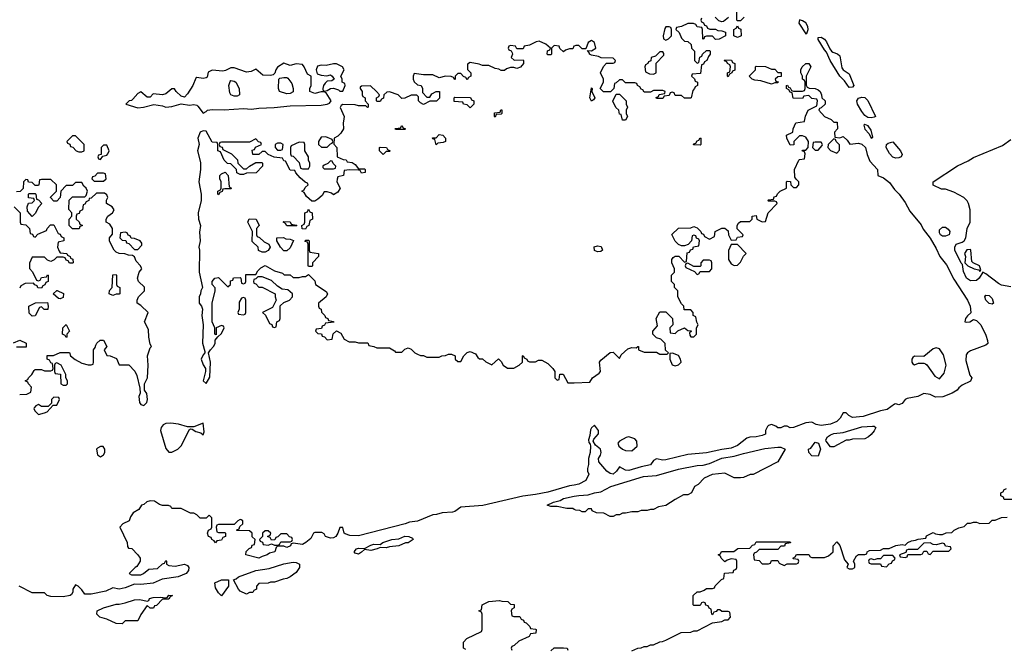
# Model space of a CAD drawing. Header units: inches. Extents: x 2701323 to 2964515, y 494916 to 722124.
# Tile 457 of 656: x 2836430 to 2842768, y 626610 to 630653. Entities that reach past the tile are written whole.
import ezdxf

# ---------------------------------------------------------------- set-up
doc = ezdxf.new("R2010")
doc.units = ezdxf.units.IN
doc.header["$MEASUREMENT"] = 0
for name, color, linetype in [('C8632', 7, 'Continuous'), ('C8633', 7, 'Continuous'), ('C8642', 7, 'Continuous'), ('C8643', 7, 'Continuous')]:
    doc.layers.add(name, color=color, linetype=linetype)

msp = doc.modelspace()

# ---------------------------------------------------------------- linework, layer by layer
at = {"layer": 'C8632', "color": 2, "elevation": 2}
for points in [[(2838513.5, 630000), (2838512, 629990), (2838514, 629950), (2838496.9, 629923.1), (2838476.9, 629903.1), (2838454, 629890), (2838452.7, 629852.7), (2838472, 629830), (2838474, 629770), (2838512.7, 629752.7), (2838531.6, 629751.6), (2838538, 629738), (2838570, 629734), (2838590, 629722), (2838610, 629694), (2838650, 629694), (2838654, 629690), (2838654, 629670), (2838630, 629666), (2838622, 629682), (2838610, 629686), (2838552.7, 629687.3), (2838518, 629682), (2838514, 629650), (2838478, 629642), (2838472.7, 629627.3), (2838472, 629610), (2838492, 629570), (2838476.9, 629543.1), (2838450, 629526), (2838436.4, 629536.4), (2838410, 629546), (2838390, 629546), (2838376.9, 629523.1), (2838350, 629498), (2838330, 629486), (2838310, 629486), (2838276.4, 629516.4), (2838262, 629542), (2838246, 629550), (2838262, 629558), (2838267.3, 629572.7), (2838286, 629590), (2838282, 629602), (2838267.3, 629607.3), (2838236.4, 629636.4), (2838207.3, 629667.3), (2838202, 629682), (2838170, 629686), (2838142, 629742), (2838130, 629746), (2838122, 629762), (2838068.4, 629768.4), (2838030, 629786), (2838010, 629806), (2837990, 629806), (2837970, 629786), (2837930, 629786), (2837927.3, 629812.7), (2837942, 629818), (2837947.3, 629832.7), (2837986, 629850), (2837982, 629862), (2837967.3, 629867.3), (2837950, 629886), (2837910, 629866), (2837730, 629866), (2837718, 629862), (2837714, 629850), (2837718, 629838), (2837732.7, 629832.7), (2837738, 629818), (2837794, 629790), (2837831.6, 629751.6), (2837834, 629730), (2837870, 629694), (2837890, 629694), (2837908.4, 629711.6), (2837950, 629734), (2837990, 629734), (2837994, 629730), (2837994, 629710), (2837951.6, 629668.4), (2837890, 629666), (2837870, 629658), (2837850, 629658), (2837827.3, 629667.3), (2837826, 629690), (2837790, 629726), (2837768.4, 629728.4), (2837746, 629750), (2837722, 629802), (2837706, 629810), (2837706, 629850), (2837702, 629862), (2837670, 629866), (2837630, 629935.3), (2837610, 629939), (2837592, 629930), (2837577.3, 629890), (2837586, 629850), (2837574.8, 629810), (2837594, 629734), (2837594, 629690), (2837584, 629610), (2837598.8, 629530), (2837597.3, 629490), (2837578, 629410), (2837581, 629370), (2837594.8, 629330), (2837586.4, 629286.4), (2837590.8, 629230), (2837582.8, 629190), (2837586.8, 629170), (2837586, 629030), (2837606, 628930), (2837596, 628910), (2837594.8, 628890), (2837586, 628870), (2837586, 628830), (2837601, 628810), (2837606, 628790), (2837602.8, 628750), (2837611.3, 628690), (2837607.1, 628572.9), (2837622, 628518), (2837622, 628510), (2837610, 628498), (2837598.8, 628470), (2837610, 628432), (2837626, 628410), (2837626, 628390), (2837612, 628330), (2837630, 628312), (2837653.6, 628353.6), (2837657.2, 628450), (2837646, 628510), (2837658, 628530), (2837678, 628550), (2837688, 628570), (2837688.4, 628591.6), (2837706, 628614), (2837730, 628634), (2837746, 628670), (2837742, 628682), (2837730, 628686), (2837694, 628670), (2837694, 628626), (2837686, 628630), (2837686, 628670), (2837668.7, 628710), (2837668.7, 628810), (2837669, 628830), (2837688.7, 628910), (2837688, 628928), (2837668, 628950), (2837668, 628970), (2837686, 628990), (2837710, 628994), (2837770, 628934), (2837786, 628950), (2837787.3, 628972.7), (2837802, 628978), (2837807.3, 628992.7), (2837850, 628994), (2837854, 628990), (2837858, 628958), (2837870, 628954), (2837882, 628958), (2837886, 628970), (2837886, 629014), (2837950, 629014), (2837963.1, 629036.9), (2837983.1, 629056.9), (2838010, 629072), (2838070, 629038), (2838122, 629022), (2838132.7, 629012.7), (2838171.6, 629011.6), (2838190, 628994), (2838230, 628994), (2838250, 629002), (2838270, 629002), (2838290, 629014), (2838330, 628974), (2838334, 628950), (2838403.6, 628903.6), (2838412, 628890), (2838402, 628870), (2838354, 628830), (2838354, 628810), (2838358, 628798), (2838371.6, 628791.6), (2838372.7, 628772.7), (2838394, 628750), (2838398, 628738), (2838414, 628730), (2838418, 628718), (2838450, 628712), (2838452, 628708), (2838398, 628702), (2838392.7, 628687.3), (2838378, 628682), (2838372.7, 628667.3), (2838338, 628662), (2838334, 628650), (2838350, 628634), (2838372.7, 628632.7), (2838378, 628618), (2838392.7, 628612.7), (2838410, 628594), (2838442, 628598), (2838447.3, 628632.7), (2838470, 628652), (2838496.9, 628636.9), (2838518, 628598), (2838550, 628582), (2838590, 628582), (2838610, 628574), (2838670, 628574), (2838678, 628558), (2838710, 628552), (2838730, 628542), (2838810, 628542), (2838843.6, 628523.6), (2838850, 628514), (2838890, 628514), (2838910, 628534), (2838930, 628542), (2838950, 628534), (2838974, 628510), (2838990, 628502), (2839010, 628494), (2839030, 628494), (2839050, 628482), (2839130, 628482), (2839148.4, 628491.6), (2839170, 628492), (2839190, 628502), (2839210, 628502), (2839234, 628490), (2839234, 628470), (2839250, 628454), (2839270, 628454), (2839288.9, 628491.1), (2839310, 628511.3), (2839330, 628518), (2839363.6, 628503.6), (2839379.6, 628479.6), (2839390, 628472), (2839410, 628472), (2839430, 628452), (2839470, 628434), (2839511.6, 628471.6), (2839530, 628454), (2839542, 628430), (2839570, 628412), (2839610, 628412), (2839646, 628430), (2839666, 628450), (2839666, 628490), (2839670, 628494), (2839678, 628478), (2839694, 628470), (2839698, 628458), (2839712.7, 628452.7), (2839750, 628452), (2839770, 628462), (2839790, 628462), (2839830, 628442), (2839862, 628410), (2839874, 628390), (2839874, 628350), (2839890, 628334), (2839902, 628338), (2839907.3, 628372.7), (2839927.3, 628372.7), (2839958, 628318), (2839976.9, 628316.9), (2840000, 628317.6)], [(2836430, 628242), (2836476.4, 628243.6), (2836502, 628258), (2836506, 628290), (2836486, 628310), (2836482, 628322), (2836466, 628330), (2836482, 628338), (2836486, 628350), (2836508.4, 628371.6), (2836523.1, 628396.9), (2836530, 628402), (2836570, 628402), (2836590, 628394), (2836630, 628394), (2836642, 628398), (2836646, 628410), (2836642, 628442), (2836630, 628446), (2836622, 628462), (2836606, 628470), (2836607.3, 628492.7), (2836647.3, 628492.7), (2836690, 628511.3), (2836750, 628512), (2836758, 628490), (2836787.1, 628467.1), (2836830, 628444.7), (2836870, 628434), (2836890, 628434), (2836902, 628438), (2836906, 628450), (2836906, 628530), (2836916.4, 628543.6), (2836920.4, 628559.6), (2836927.3, 628572.7), (2836948.4, 628591.6), (2836970, 628592), (2836992, 628550), (2836974, 628530), (2836990, 628494), (2837011.6, 628491.6), (2837052.7, 628472.7), (2837070, 628434), (2837132.7, 628432.7), (2837171.6, 628391.6), (2837183.5, 628363.5), (2837203.6, 628283.6), (2837204.7, 628250), (2837196, 628230), (2837201, 628190), (2837210, 628178), (2837230, 628171.3), (2837248.7, 628190), (2837252.3, 628210), (2837249.1, 628249.1), (2837234, 628270), (2837234, 628310), (2837253.2, 628350), (2837257.2, 628430), (2837252.7, 628490), (2837270, 628542), (2837278, 628550), (2837270, 628566), (2837261.2, 628610), (2837260.2, 628660.2), (2837234, 628710), (2837258, 628770), (2837210, 628814), (2837186, 628830), (2837186, 628850), (2837195.3, 628870), (2837234, 628910), (2837232.7, 628932.7), (2837194, 628970), (2837188, 628990), (2837199, 629030), (2837215.3, 629050), (2837214.6, 629054.6), (2837208, 629070), (2837180.2, 629100.2), (2837168.4, 629128.4), (2837156.4, 629136.4), (2837130, 629138), (2837107.3, 629147.3), (2837070, 629148), (2837050, 629158), (2837038, 629170), (2837008.4, 629228.4), (2837008, 629250), (2837027.3, 629272.7), (2837028, 629310), (2837010, 629338), (2836986, 629350), (2836986, 629370), (2836998, 629390), (2837028, 629410), (2837038, 629430), (2837026, 629450), (2836988, 629470), (2836988.4, 629491.6), (2836998, 629510), (2836990, 629526), (2836976.4, 629536.4), (2836923.6, 629536.4), (2836890, 629506), (2836878, 629502), (2836874, 629490), (2836858, 629482), (2836850, 629466), (2836838, 629462), (2836834, 629430), (2836818, 629422), (2836812.7, 629407.3), (2836798, 629402), (2836794, 629390), (2836794, 629370), (2836812.7, 629352.7), (2836818, 629338), (2836834, 629330), (2836818, 629322), (2836812.7, 629307.3), (2836770, 629308), (2836749.1, 629329.1), (2836748, 629370), (2836766, 629390), (2836766, 629410), (2836747.3, 629432.7), (2836748.4, 629491.6), (2836770, 629514), (2836850, 629514), (2836858, 629522), (2836866, 629550), (2836858, 629570), (2836843.1, 629583.1), (2836830, 629606), (2836790, 629606), (2836770, 629586), (2836730, 629586), (2836694, 629550), (2836691.6, 629508.4), (2836670, 629486), (2836650, 629486), (2836628.4, 629508.4), (2836628.4, 629511.6), (2836666, 629550), (2836666, 629590), (2836630, 629626), (2836570, 629626), (2836558, 629622), (2836554, 629590), (2836550, 629586), (2836530, 629586), (2836510, 629606), (2836487.3, 629607.3), (2836482, 629622), (2836470, 629626), (2836454, 629610), (2836452.7, 629567.3), (2836432.7, 629547.3), (2836410, 629546)], [(2836394, 629450), (2836434, 629410), (2836434, 629350), (2836438, 629338), (2836470, 629334), (2836494, 629310), (2836498, 629278), (2836512.7, 629272.7), (2836518, 629258), (2836530, 629254), (2836547.3, 629272.7), (2836602, 629298), (2836606, 629310), (2836627.3, 629332.7), (2836650, 629334), (2836678, 629278), (2836690, 629274), (2836698, 629258), (2836714, 629250), (2836714, 629230), (2836678, 629222), (2836674, 629190), (2836683.6, 629163.6), (2836690, 629154), (2836734, 629150), (2836738, 629138), (2836754, 629130), (2836758, 629118), (2836772.7, 629112.7), (2836774, 629090), (2836770, 629086), (2836750, 629086), (2836742, 629102), (2836730, 629106), (2836722, 629122), (2836710, 629126), (2836670, 629126), (2836652.7, 629107.3), (2836630, 629098), (2836610, 629106), (2836590, 629126), (2836510, 629126), (2836492.7, 629087.3), (2836492.7, 629052.7), (2836511.6, 629031.6), (2836538, 628978), (2836550, 628974), (2836562, 628978), (2836570, 628994), (2836602, 628998), (2836610, 629012), (2836614, 629010), (2836614, 628970), (2836598, 628962), (2836592.7, 628947.3), (2836578, 628942), (2836570, 628926), (2836547.3, 628927.3), (2836542, 628942), (2836527.3, 628947.3), (2836518, 628958), (2836464.7, 628955.3), (2836438, 628942), (2836430, 628926)], [(2836390, 628574), (2836431.1, 628591.1), (2836472.7, 628572.7), (2836472.7, 628547.3), (2836410, 628546)], [(2840000, 627659.6), (2839970, 627654), (2839830, 627614), (2839750, 627598.4), (2839669.4, 627589.4), (2839412.3, 627527.7), (2839270, 627518), (2839231.3, 627490), (2839215.6, 627484.4), (2839150, 627481.2), (2839114, 627470), (2839090, 627469.2), (2838990, 627427), (2838938.5, 627421.5), (2838910.4, 627409.6), (2838610, 627333.6), (2838556, 627336), (2838525.6, 627345.6), (2838518, 627350), (2838510, 627386), (2838490, 627386), (2838478, 627350), (2838464.7, 627330), (2838450, 627321.2), (2838430, 627317.2), (2838398, 627330), (2838390, 627346), (2838374.6, 627354.6), (2838330, 627355.3), (2838322, 627350), (2838303.6, 627316.4), (2838272, 627290), (2838250, 627278), (2838190, 627286), (2838178, 627282), (2838174, 627270), (2838150, 627258), (2838130, 627266), (2838090, 627266), (2838082, 627258), (2838072, 627230), (2838038, 627222), (2838022, 627210), (2837990, 627201.2), (2837970, 627189.5), (2837886, 627210), (2837887.3, 627232.7), (2837907.3, 627252.7), (2837922, 627258), (2837926, 627274), (2837942, 627278), (2837946, 627310), (2837927.3, 627327.3), (2837926, 627350), (2837910, 627366), (2837827.3, 627367.3), (2837827.3, 627372.7), (2837842, 627378), (2837847.3, 627392.7), (2837866, 627410), (2837866, 627430), (2837856.4, 627436.4), (2837850, 627438), (2837834, 627430), (2837810, 627406), (2837710, 627406), (2837698, 627402), (2837694, 627390), (2837698, 627358), (2837710, 627354), (2837750, 627354), (2837754, 627350), (2837754, 627330), (2837738, 627322), (2837730, 627306), (2837698, 627302), (2837690, 627288), (2837682, 627302), (2837666, 627310), (2837662, 627322), (2837646, 627330), (2837638, 627350), (2837646, 627370), (2837662, 627378), (2837666, 627390), (2837666, 627450), (2837650, 627466), (2837630, 627446), (2837592.7, 627447.3), (2837570, 627468), (2837550, 627478), (2837530, 627478), (2837470, 627508), (2837410, 627508), (2837402, 627522), (2837387.3, 627527.3), (2837350, 627528), (2837330, 627535.3), (2837297.2, 627557.2), (2837270, 627558.4), (2837248.3, 627551.7), (2837230, 627534), (2837214, 627530), (2837196.9, 627503.1), (2837159.6, 627480.4), (2837143.6, 627456.4), (2837134, 627430), (2837094, 627410), (2837074, 627390), (2837122, 627290), (2837123.6, 627263.6), (2837130, 627254), (2837152.7, 627252.7), (2837191.1, 627211.1), (2837204.7, 627190), (2837204.7, 627170), (2837184.7, 627135.3), (2837174, 627130), (2837134, 627090), (2837150, 627082), (2837210, 627082), (2837226, 627090), (2837260.4, 627119.6), (2837316.4, 627123.6), (2837350, 627154), (2837362, 627158), (2837370, 627174), (2837374, 627170), (2837374, 627150), (2837390, 627142), (2837430, 627138), (2837490, 627151.3), (2837510, 627142), (2837518, 627130), (2837516, 627110), (2837502, 627090), (2837450, 627069.3), (2837346.4, 627053.6), (2837290, 627029.4), (2837210, 627021.2), (2837170, 627022), (2837110, 626999), (2837070, 626989.2), (2837030, 626998), (2836983.5, 626976.5), (2836890, 626958), (2836850, 626958), (2836830, 626986), (2836806, 627010), (2836790, 627018), (2836772, 626990), (2836772, 626970), (2836763.6, 626956.4), (2836754, 626950), (2836710, 626941.2), (2836630, 626944), (2836606, 626950), (2836590, 626966), (2836510, 626966), (2836426, 627010)], [(2840000, 627503), (2839990, 627508), (2839951.6, 627508.4), (2839890, 627522), (2839850, 627522), (2839826, 627530), (2839866, 627550), (2839910, 627561), (2839930, 627573.4), (2840000, 627587.4)], [(2839302, 626602), (2839286, 626610), (2839286, 626650), (2839307.3, 626672.7), (2839402, 626718), (2839406, 626730), (2839406, 626830), (2839402, 626842), (2839386, 626850), (2839402, 626858), (2839406, 626890), (2839448.9, 626911.1), (2839518, 626918), (2839532.7, 626912.7), (2839571.6, 626911.6), (2839590, 626894), (2839612.7, 626892.7), (2839614, 626870), (2839598, 626862), (2839594, 626850), (2839598, 626818), (2839610, 626814), (2839650, 626814), (2839658, 626798), (2839674, 626790), (2839678, 626778), (2839690, 626774), (2839714, 626750), (2839718, 626738), (2839750, 626734), (2839754, 626730), (2839752.7, 626707.3), (2839718, 626702), (2839710, 626686), (2839643.6, 626656.4), (2839612.7, 626627.3), (2839598, 626622), (2839594, 626610), (2839598, 626598)], [(2839850, 626594), (2839870, 626612), (2839930, 626614), (2839954, 626610), (2839958, 626598)]]:
    msp.add_lwpolyline(points, dxfattribs=at)
for points in [[(2838850, 629946), (2838846, 629950), (2838850, 629954), (2838882, 629958), (2838890, 629972), (2838898, 629958), (2838914, 629950), (2838910, 629946)], [(2836790, 629906), (2836770, 629906), (2836734, 629870), (2836738, 629858), (2836752.7, 629852.7), (2836758, 629838), (2836772.7, 629832.7), (2836794, 629810), (2836810, 629802), (2836830, 629802), (2836846, 629810), (2836846, 629850)], [(2838400.4, 629900.4), (2838370, 629898), (2838354, 629870), (2838354, 629850), (2838372.7, 629832.7), (2838410, 629834), (2838430, 629854), (2838442, 629858), (2838446, 629870), (2838442, 629882)], [(2839110, 629848), (2839102, 629882), (2839090, 629886), (2839087.3, 629892.7), (2839110, 629894), (2839130, 629914), (2839154, 629910), (2839172, 629890), (2839172, 629870), (2839156.9, 629863.1), (2839122, 629858)], [(2836990, 629846), (2836970, 629846), (2836954, 629830), (2836954, 629786), (2836938, 629782), (2836934, 629770), (2836938, 629758), (2836950, 629754), (2836966, 629774), (2836990, 629782), (2836998, 629790), (2837006, 629810)], [(2838110, 629858), (2838090, 629858), (2838074, 629850), (2838074, 629830), (2838090, 629814), (2838110, 629814), (2838122, 629818), (2838126, 629850)], [(2838230, 629866), (2838178, 629842), (2838174, 629830), (2838174, 629790), (2838178, 629778), (2838190, 629774), (2838230, 629734), (2838238, 629698), (2838250, 629694), (2838290, 629694), (2838298, 629710), (2838298, 629730), (2838288.4, 629748.4), (2838288, 629770), (2838266, 629810), (2838266, 629850), (2838262, 629862)], [(2838770, 629786), (2838746, 629810), (2838746, 629830), (2838750, 629834), (2838791.6, 629831.6), (2838798, 629818), (2838814, 629810), (2838810, 629806), (2838790, 629806)], [(2838430, 629746), (2838412.7, 629727.3), (2838390, 629718), (2838382, 629710), (2838382, 629702), (2838390, 629694), (2838450, 629694), (2838462, 629698), (2838466, 629710), (2838447.3, 629727.3), (2838442, 629742)], [(2836970, 629666), (2836930, 629666), (2836912.7, 629647.3), (2836898, 629642), (2836894, 629630), (2836910, 629614), (2836970, 629614), (2836986, 629630), (2836982, 629662)], [(2837710, 629526), (2837706, 629530), (2837706, 629550), (2837722, 629558), (2837726, 629570), (2837726, 629610), (2837718, 629630), (2837718, 629650), (2837730, 629662), (2837751.6, 629671.6), (2837771.6, 629651.6), (2837778, 629578), (2837794, 629570), (2837790, 629566), (2837750, 629566), (2837738, 629562), (2837732.7, 629547.3), (2837718, 629542)], [(2836510, 629388), (2836480.4, 629420.4), (2836478, 629450), (2836487.3, 629472.7), (2836510, 629474), (2836526, 629490), (2836522, 629502), (2836487.3, 629507.3), (2836486, 629530), (2836490, 629534), (2836530, 629534), (2836534, 629530), (2836538, 629498), (2836550, 629494), (2836572, 629470), (2836550, 629446), (2836530, 629406)], [(2838270, 629306), (2838247.3, 629307.3), (2838246, 629330), (2838262, 629338), (2838266, 629350), (2838266, 629410), (2838282, 629418), (2838290, 629434), (2838298, 629418), (2838311.6, 629411.6), (2838314, 629370), (2838298, 629362), (2838291.6, 629328.4), (2838278, 629322)], [(2837990, 629158), (2837967.3, 629167.3), (2837966, 629190), (2837927.3, 629227.3), (2837928, 629290), (2837898, 629350), (2837907.3, 629372.7), (2837952, 629370), (2837972, 629330), (2837954, 629310), (2837954, 629270), (2837958, 629258), (2837972.7, 629252.7), (2838003.6, 629223.6), (2838034, 629210), (2838042, 629190), (2838030, 629168), (2838010, 629158)], [(2838150, 629326), (2838142, 629342), (2838126, 629350), (2838130, 629354), (2838170, 629352), (2838178, 629338), (2838210, 629332), (2838214, 629330), (2838210, 629326)], [(2837110, 629286), (2837078, 629282), (2837074, 629250), (2837090, 629234), (2837112.7, 629232.7), (2837118, 629218), (2837132.7, 629212.7), (2837170, 629174), (2837190, 629174), (2837216.4, 629203.6), (2837216.4, 629216.4), (2837206, 629230), (2837170, 629246), (2837147.3, 629247.3), (2837142, 629262), (2837127.3, 629267.3), (2837122, 629282)], [(2838130, 629166), (2838108.9, 629188.9), (2838086, 629230), (2838086, 629250), (2838127.3, 629252.7), (2838143.6, 629243.6), (2838170, 629242), (2838192.7, 629232.7), (2838170, 629186), (2838150, 629166)], [(2838290, 629066), (2838287.3, 629072.7), (2838286, 629210), (2838282, 629222), (2838267.3, 629227.3), (2838270, 629234), (2838290, 629234), (2838294, 629230), (2838294, 629170), (2838298, 629158), (2838354, 629150), (2838354, 629130), (2838314, 629090), (2838314, 629070), (2838310, 629066)], [(2837030, 628878), (2837006, 628890), (2837008.7, 628911.3), (2837026, 628930), (2837030, 629012), (2837050, 629014), (2837054, 629010), (2837054, 628950), (2837058, 628938), (2837074, 628930), (2837074, 628890), (2837070, 628888), (2837050, 628888)], [(2837990, 628998), (2837962, 628998), (2837950, 628986), (2837938, 628982), (2837934, 628970), (2837938, 628958), (2837950, 628954), (2837970, 628932), (2837991.6, 628931.6), (2838074, 628890), (2838074, 628870), (2838082, 628850), (2838058, 628802), (2837994, 628770), (2838012.7, 628752.7), (2838038, 628698), (2838052.7, 628692.7), (2838058, 628678), (2838070, 628674), (2838082, 628678), (2838086, 628710), (2838102, 628718), (2838106, 628730), (2838107.3, 628812.7), (2838130, 628834), (2838166, 628850), (2838186, 628870), (2838186, 628890), (2838156.4, 628916.4), (2838120.4, 628920.4), (2838090, 628938), (2838050, 628975.3)], [(2836690, 628858), (2836680.4, 628860.4), (2836646, 628890), (2836668.4, 628911.6), (2836671.6, 628911.6), (2836711.1, 628891.1), (2836710, 628866)], [(2837870, 628866), (2837858, 628862), (2837843.6, 628836.4), (2837842, 628790), (2837834, 628770), (2837838, 628758), (2837870, 628754), (2837882, 628758), (2837886, 628770), (2837886, 628850), (2837882, 628862)], [(2836588.4, 628788.4), (2836570, 628806), (2836558, 628802), (2836530, 628748), (2836510, 628746), (2836490, 628766), (2836488.7, 628811.3), (2836532.7, 628832.7), (2836610, 628834), (2836614, 628810), (2836611.3, 628788.7)], [(2836730, 628608), (2836722, 628622), (2836706, 628630), (2836708.4, 628671.6), (2836730, 628692), (2836751, 628650), (2836734, 628630), (2836734, 628610)], [(2836670, 628446), (2836658, 628442), (2836654, 628430), (2836654, 628390), (2836658, 628378), (2836692.7, 628372.7), (2836694, 628310), (2836710, 628302), (2836730, 628302), (2836738, 628310), (2836738, 628330), (2836726, 628350), (2836726, 628370), (2836698, 628430)], [(2836650, 628226), (2836634, 628210), (2836634, 628186), (2836614, 628166), (2836570, 628166), (2836550, 628178), (2836534, 628170), (2836523.6, 628156.4), (2836522, 628150), (2836530, 628134), (2836550, 628114), (2836590, 628124.7), (2836606, 628130), (2836646, 628174), (2836670, 628174), (2836686, 628210), (2836682, 628222)], [(2837610, 628058), (2837550, 628035.3), (2837510, 628035.3), (2837451.7, 628051.7), (2837402.5, 628057.5), (2837370, 628056), (2837353.7, 628046.3), (2837341, 628030), (2837336, 628010), (2837370, 627894), (2837390, 627872), (2837410, 627872), (2837430, 627882), (2837448.4, 627891.6), (2837468.4, 627911.6), (2837522, 628018), (2837530, 628022), (2837539.6, 628019.6), (2837564, 628004), (2837595.3, 627995.3), (2837610, 627982), (2837617.2, 628002.8)], [(2836950, 627908), (2836930, 627898), (2836924.7, 627890), (2836930, 627854), (2836950, 627842), (2836970, 627854), (2836978, 627870), (2836978, 627890), (2836967.3, 627907.3)], [(2838030, 627366), (2838010, 627366), (2837994, 627350), (2837994, 627330), (2837974, 627310), (2837978, 627298), (2837992.7, 627292.7), (2837998, 627278), (2838030, 627274), (2838050, 627282), (2838070, 627274), (2838090, 627274), (2838102, 627278), (2838110, 627294), (2838170, 627294), (2838182, 627298), (2838186, 627310), (2838182, 627322), (2838167.3, 627327.3), (2838150, 627346), (2838110, 627346), (2838092.7, 627327.3), (2838078, 627322), (2838072.7, 627307.3), (2838050, 627306), (2838042, 627322), (2838026, 627330), (2838042, 627338), (2838046, 627350)], [(2838790, 627255.3), (2838750, 627258), (2838731.1, 627248.9), (2838690, 627239), (2838650, 627246), (2838630, 627228.7), (2838610, 627215.3), (2838590, 627222), (2838582, 627230), (2838598, 627250), (2838610, 627254.8), (2838650, 627251.3), (2838690, 627274), (2838710, 627278.8), (2838750, 627278), (2838768, 627290), (2838826, 627310), (2838870, 627314.8), (2838910, 627330.6), (2838934, 627330), (2838958, 627318), (2838962, 627310), (2838931.6, 627288.4), (2838912.7, 627287.3), (2838871.1, 627268.9), (2838810, 627262)], [(2837890, 626958), (2837850, 626978), (2837838, 626990), (2837806, 627050), (2837823.1, 627056.9), (2837838, 627070), (2837949.6, 627110.4), (2838036.6, 627123.4), (2838130, 627153.4), (2838190, 627164), (2838210, 627162.8), (2838232, 627150), (2838232, 627130), (2838210, 627098), (2838170.9, 627069.1), (2838150, 627058), (2838125.4, 627054.6), (2838070, 627035.3), (2838045.4, 627034.6), (2838030, 627028), (2837970, 627026), (2837954, 627010), (2837954, 626990), (2837938, 626982), (2837930, 626968), (2837910, 626968)], [(2837730, 626948), (2837710, 626966), (2837690, 626998), (2837685.2, 627030), (2837730, 627050.6), (2837774, 627050), (2837774, 627010)], [(2837270, 626868), (2837250, 626886), (2837210, 626828), (2837190, 626786), (2837110, 626786), (2837090, 626768), (2837050, 626768.7), (2836990, 626798), (2836946, 626810), (2836926, 626830), (2836928, 626850), (2836969.5, 626870.5), (2837050, 626893.4), (2837070, 626893.4), (2837110, 626902.8), (2837170, 626922), (2837204, 626924), (2837250, 626914), (2837262, 626918), (2837266, 626930), (2837290, 626936), (2837338, 626938), (2837370, 626934), (2837382, 626938), (2837390, 626952), (2837414, 626950), (2837398, 626942), (2837390, 626926), (2837350, 626926), (2837310, 626886), (2837298, 626882), (2837291.6, 626868.4)]]:
    msp.add_lwpolyline(points, close=True, dxfattribs=at)
at = {"layer": 'C8633', "color": 2, "elevation": 2}
msp.add_lwpolyline([(2840000, 630482.7), (2839998, 630482), (2839990, 630466), (2839970, 630466), (2839943.6, 630456.4), (2839930, 630446), (2839907.3, 630467.3), (2839902, 630482), (2839870, 630486), (2839854, 630470), (2839854, 630430), (2839850, 630426), (2839830, 630426), (2839826, 630430), (2839828.4, 630451.6), (2839842, 630458), (2839846, 630470), (2839816.4, 630496.4), (2839774.6, 630514.6), (2839754, 630510), (2839711.6, 630488.4), (2839678, 630482), (2839670, 630466), (2839630, 630466), (2839622, 630482), (2839590, 630486), (2839578, 630482), (2839574, 630470), (2839578, 630458), (2839592.7, 630452.7), (2839599.6, 630439.6), (2839602, 630430), (2839594, 630410), (2839612.7, 630392.7), (2839670, 630394), (2839674, 630390), (2839674, 630370), (2839652.7, 630347.3), (2839630, 630338), (2839610, 630346), (2839590, 630346), (2839563.6, 630336.4), (2839550, 630326), (2839530, 630326), (2839514.6, 630334.6), (2839490, 630338), (2839450, 630358), (2839410, 630358), (2839387.3, 630367.3), (2839330, 630378), (2839312.7, 630367.3), (2839312.7, 630332.7), (2839334, 630310), (2839334, 630290), (2839318, 630282), (2839310, 630266), (2839302, 630282), (2839287.3, 630287.3), (2839270, 630306), (2839250, 630306), (2839234, 630290), (2839234, 630270), (2839230, 630266), (2839222, 630282), (2839207.3, 630287.3), (2839170, 630288.7), (2839130, 630278), (2839090, 630298), (2839030, 630298), (2838970, 630306), (2838962, 630290), (2838962, 630270), (2838970, 630254), (2838990, 630234), (2839014, 630230), (2839022, 630210), (2839023.6, 630183.6), (2839050, 630154), (2839070, 630154), (2839083.1, 630176.9), (2839110, 630192), (2839132, 630190), (2839132, 630148), (2839112, 630128), (2839070, 630128), (2839030, 630108), (2839010, 630118), (2838998, 630130), (2838996.4, 630156.4), (2838987.3, 630167.3), (2838950, 630168), (2838910, 630148), (2838890, 630146), (2838866, 630170), (2838810, 630188), (2838792.7, 630187.3), (2838774, 630170), (2838771.6, 630148.4), (2838758, 630142), (2838750, 630126), (2838730, 630126), (2838726, 630130), (2838726, 630150), (2838742, 630158), (2838746, 630170), (2838726, 630190), (2838687.3, 630227.3), (2838630, 630226), (2838622, 630218), (2838622, 630210), (2838634, 630190), (2838634, 630170), (2838638, 630158), (2838654, 630150), (2838654, 630130), (2838674, 630110), (2838674, 630090), (2838668.7, 630088.7), (2838658, 630098), (2838610, 630098), (2838590, 630106), (2838510, 630108), (2838499.6, 630100.4), (2838492.7, 630087.3), (2838518, 630030), (2838513.5, 630000)], dxfattribs=at)
for points in [[(2838130, 630374), (2838090, 630348), (2838078, 630330), (2838071.6, 630308.4), (2838062, 630298), (2838045.4, 630294.6), (2837995.3, 630295.3), (2837950, 630334), (2837919.6, 630320.4), (2837890, 630315.3), (2837810, 630344), (2837790, 630344), (2837754.4, 630325.6), (2837738, 630322), (2837670, 630328.7), (2837644, 630316), (2837636, 630284), (2837630, 630278), (2837610, 630275.3), (2837570, 630282), (2837563.5, 630276.5), (2837544.7, 630230), (2837510, 630175.3), (2837490, 630155.3), (2837470, 630162), (2837438, 630190), (2837427.3, 630207.3), (2837410, 630208), (2837370, 630175.3), (2837350, 630168.7), (2837290, 630175.3), (2837270, 630155.3), (2837250, 630155.3), (2837210, 630188.7), (2837190, 630178), (2837158.5, 630141.5), (2837150, 630134), (2837134, 630130), (2837114, 630110), (2837190, 630086.8), (2837226, 630090), (2837293.6, 630106.4), (2837350, 630098.8), (2837370, 630090.8), (2837410, 630094.8), (2837470, 630112), (2837524, 630104), (2837550, 630106.8), (2837570, 630102.8), (2837576.7, 630096.7), (2837610, 630052), (2837630, 630062), (2837638, 630070), (2837670, 630075.5), (2837746.3, 630073.7), (2837870, 630080.7), (2837923.2, 630076.8), (2837970, 630084), (2838067.1, 630087.1), (2838170, 630098), (2838370, 630102), (2838409.6, 630110.4), (2838423.2, 630116.8), (2838435.3, 630130), (2838403.1, 630183.1), (2838390, 630189), (2838370, 630189.2), (2838330, 630179), (2838298, 630190), (2838298, 630210), (2838306, 630230), (2838306, 630290), (2838282, 630302), (2838261.2, 630350), (2838250, 630364), (2838210, 630369.5), (2838170, 630359)], [(2838470, 630368.7), (2838450, 630368.7), (2838402, 630358), (2838370, 630361.2), (2838347.1, 630352.9), (2838338, 630330), (2838345.4, 630305.4), (2838370, 630296), (2838408, 630292), (2838430, 630298), (2838442, 630290), (2838454, 630270), (2838439.6, 630260.4), (2838410, 630258), (2838395.3, 630244.7), (2838384.7, 630230), (2838382, 630210), (2838382, 630202), (2838390, 630194), (2838410, 630198), (2838430, 630211.3), (2838450, 630212), (2838482, 630202), (2838490, 630194), (2838510, 630194), (2838526, 630230), (2838522, 630242), (2838506, 630250), (2838506, 630270), (2838498, 630290), (2838518, 630330), (2838508, 630350)], [(2837810, 630161.2), (2837790, 630169.2), (2837783.2, 630183.2), (2837777.2, 630230), (2837784, 630256), (2837790, 630262), (2837810, 630258), (2837822, 630250), (2837842, 630210), (2837844.7, 630170), (2837830, 630161.2)], [(2838150, 630176), (2838102, 630190), (2838095.3, 630210), (2838098, 630270), (2838104, 630276), (2838130, 630282), (2838150, 630282), (2838156.9, 630276.9), (2838182, 630242), (2838191.3, 630210), (2838190, 630189), (2838170, 630178)], [(2839330, 630086), (2839310, 630106), (2839286, 630110), (2839282, 630122), (2839227.3, 630127.3), (2839226, 630150), (2839230, 630154), (2839331.6, 630151.6), (2839338, 630138), (2839354, 630130), (2839354, 630110)], [(2839490, 630026), (2839486, 630030), (2839487.3, 630052.7), (2839522, 630058), (2839527.3, 630072.7), (2839532.7, 630072.7), (2839534, 630050), (2839530, 630046), (2839498, 630042)]]:
    msp.add_lwpolyline(points, close=True, dxfattribs=at)
at = {"layer": 'C8642', "color": 2, "elevation": 2}
for points in [[(2841664, 630000), (2841670, 629994), (2841692.7, 629992.7), (2841694, 629950), (2841674, 629930), (2841678, 629898), (2841710, 629894), (2841730, 629902), (2841756.9, 629876.9), (2841772.7, 629852.7), (2841830, 629858), (2841850, 629851.3), (2841874.8, 629830), (2841885.4, 629785.4), (2841902, 629742), (2841951.3, 629690), (2841954, 629650), (2841990, 629636), (2842030, 629606), (2842060.3, 629560.3), (2842090.4, 629530), (2842130, 629476.3), (2842160.9, 629420.9), (2842233.4, 629333.4), (2842246.5, 629306.5), (2842290, 629247.3), (2842330, 629180.7), (2842352.7, 629130), (2842395.9, 629075.9), (2842443, 628983), (2842530.3, 628850), (2842548, 628810), (2842553.4, 628770), (2842553, 628767), (2842530, 628748), (2842518, 628730), (2842514, 628710), (2842526.8, 628706.8), (2842546, 628710), (2842570, 628724.7), (2842590, 628717.3), (2842617.1, 628690), (2842650, 628624.7), (2842660.7, 628590), (2842661, 628570), (2842650, 628559), (2842550, 628522.7), (2842530.5, 628509.5), (2842523.4, 628496.6), (2842521.1, 628461.1), (2842546.8, 628366.8), (2842558, 628350), (2842551.3, 628328.7), (2842496.9, 628303.1), (2842474.8, 628285.2), (2842464.7, 628270), (2842431.3, 628250), (2842372.4, 628227.6), (2842324.1, 628224.1), (2842290, 628242), (2842250, 628248), (2842211, 628229), (2842143, 628217), (2842130.6, 628209.4), (2842110, 628184), (2842090, 628175.3), (2842070, 628182), (2842061, 628179), (2842014.4, 628145.6), (2841970, 628137), (2841859, 628101), (2841790, 628095.1), (2841767.2, 628107.2), (2841750, 628124), (2841730, 628124), (2841710.4, 628089.6), (2841690.4, 628069.6), (2841650, 628052.3), (2841590, 628043.7), (2841558, 628050), (2841530, 628064), (2841490, 628059), (2841410, 628029), (2841390, 628028.7), (2841370, 628038), (2841350, 628038), (2841330, 628028), (2841310, 628028), (2841298, 628038), (2841270, 628048.7), (2841250, 628042), (2841244.5, 628035.5), (2841231.3, 628010), (2841230, 627988), (2841210, 627978), (2841171.1, 627968.9), (2841130, 627968), (2841110, 627962), (2841050, 627914), (2841010, 627897.2), (2840950, 627889.3), (2840850, 627866), (2840730, 627857.2), (2840590, 627821.2), (2840570, 627819), (2840530, 627828.7), (2840510, 627818), (2840490, 627789.2), (2840430, 627778), (2840350, 627753.2), (2840330, 627755.3), (2840290, 627778), (2840271.3, 627750), (2840250, 627729.3), (2840230, 627734), (2840208.7, 627750), (2840158, 627810), (2840155.3, 627830), (2840168.9, 627851.1), (2840174, 627870), (2840169, 627890), (2840137.2, 627917.2), (2840122, 627942), (2840124.7, 627955.3), (2840155.3, 627990), (2840155.3, 628010), (2840130, 628046), (2840110, 628028), (2840104, 628016), (2840101, 627979), (2840092, 627950), (2840092.7, 627932.7), (2840102, 627922), (2840104.7, 627910), (2840102.8, 627870), (2840091.3, 627830), (2840091.1, 627791.1), (2840085.4, 627765.4), (2840084.7, 627750), (2840094, 627730), (2840074, 627690), (2840030, 627665.1), (2840000, 627659.6)], [(2840000, 628317.6), (2840099, 628321), (2840118, 628350), (2840160.4, 628379.6), (2840168, 628390), (2840162, 628450), (2840170, 628462), (2840230, 628512), (2840250, 628514), (2840290, 628474), (2840302, 628498), (2840344.7, 628535.3), (2840370, 628544.7), (2840398, 628542), (2840410, 628552), (2840414, 628550), (2840414, 628530), (2840450, 628514), (2840530, 628514), (2840550, 628502), (2840598, 628502), (2840606, 628510), (2840588, 628528), (2840586, 628570), (2840558, 628598), (2840530, 628606), (2840506, 628630), (2840506, 628650), (2840536.4, 628683.6), (2840526, 628730), (2840550, 628774), (2840590, 628774), (2840631.6, 628731.6), (2840634, 628690), (2840614, 628670), (2840618, 628638), (2840650, 628634), (2840667.3, 628652.7), (2840710, 628672), (2840730, 628654), (2840752.7, 628652.7), (2840752.7, 628647.3), (2840742, 628638), (2840743.6, 628623.6), (2840750, 628614), (2840770, 628614), (2840786, 628630), (2840786, 628670), (2840798, 628690), (2840788.4, 628708.4), (2840782, 628742), (2840766, 628750), (2840766, 628770), (2840750, 628786), (2840707.3, 628787.3), (2840706, 628810), (2840690, 628826), (2840666, 628870), (2840666, 628910), (2840646, 628930), (2840646, 628950), (2840626, 628970), (2840626, 629010), (2840646, 629030), (2840646, 629050), (2840628, 629090), (2840628, 629110), (2840636.4, 629123.6), (2840650, 629132), (2840672, 629132), (2840710, 629094), (2840722, 629098), (2840727.3, 629152.7), (2840742, 629158), (2840747.3, 629172.7), (2840762, 629178), (2840767.3, 629192.7), (2840802, 629198), (2840806, 629230), (2840802, 629242), (2840787.3, 629247.3), (2840782, 629262), (2840770, 629266), (2840758, 629262), (2840754, 629230), (2840732.7, 629207.3), (2840710, 629198), (2840690, 629198), (2840670, 629206), (2840648.9, 629228.9), (2840628, 629272), (2840670, 629311.3), (2840750, 629314), (2840770, 629322), (2840790, 629314), (2840814, 629290), (2840818, 629278), (2840832.7, 629272.7), (2840838, 629258), (2840870, 629242), (2840902, 629258), (2840906, 629290), (2840950, 629312), (2840970, 629312), (2840990, 629294), (2840992, 629270), (2841010, 629234), (2841042, 629238), (2841050, 629254), (2841082, 629258), (2841086, 629270), (2841048.4, 629308.4), (2841048, 629330), (2841056.4, 629343.6), (2841070, 629354), (2841130, 629354), (2841146, 629370), (2841146, 629390), (2841170, 629394), (2841174, 629370), (2841210, 629352), (2841230, 629354), (2841249, 629411), (2841306, 629470), (2841302, 629482), (2841290, 629486), (2841250, 629486), (2841246, 629490), (2841250, 629494), (2841282, 629498), (2841287.3, 629512.7), (2841302, 629518), (2841307.3, 629532.7), (2841326, 629550), (2841366, 629570), (2841366, 629610), (2841370, 629614), (2841392.7, 629612.7), (2841394, 629590), (2841410, 629574), (2841430, 629574), (2841446, 629590), (2841446, 629610), (2841427.3, 629627.3), (2841420.4, 629640.4), (2841418, 629690), (2841446, 629750), (2841450, 629754), (2841482, 629758), (2841486, 629790), (2841482, 629802), (2841466, 629810), (2841470, 629814), (2841490, 629814), (2841506, 629830), (2841508, 629870), (2841490, 629898), (2841470, 629906), (2841450, 629906), (2841414, 629870), (2841412.7, 629847.3), (2841390, 629846), (2841368, 629890), (2841366, 629910), (2841406, 629930), (2841408.4, 629951.6), (2841426, 629990), (2841482, 629998), (2841482.4, 630000)], [(2842810, 628934), (2842750, 628946), (2842730, 628956), (2842650, 629019.3), (2842630, 629028), (2842606.8, 628990), (2842590, 628976), (2842550, 628972.3), (2842525.6, 628990), (2842506, 629034), (2842498, 629078), (2842490, 629086), (2842449.2, 629170), (2842449.2, 629190), (2842458, 629210), (2842497.2, 629222.8), (2842510, 629231.3), (2842521.2, 629250), (2842528, 629310), (2842548.4, 629351.6), (2842548.7, 629430), (2842538, 629470), (2842528.4, 629488.4), (2842508.4, 629508.4), (2842443.1, 629543.1), (2842390, 629562), (2842363.1, 629563.1), (2842310, 629588), (2842309, 629610), (2842466.3, 629713.7), (2842535.6, 629744.4), (2842570, 629766), (2842756.6, 629843.4), (2842810, 629881.6)], [(2840000, 627587.4), (2840030, 627593.4), (2840090, 627596), (2840129.6, 627610.4), (2840170, 627616.3), (2840235.3, 627650), (2840445.6, 627714.4), (2840530, 627721.6), (2840670, 627763), (2840790, 627784.9), (2840830, 627787.3), (2840870, 627799.1), (2840950, 627833), (2841030, 627845.5), (2841090, 627863.8), (2841226, 627894), (2841310, 627904), (2841330, 627902.8), (2841358, 627890), (2841310, 627808.7), (2841151.6, 627728.4), (2841132.7, 627727.3), (2841090, 627708), (2841070, 627706), (2841030, 627706), (2840970, 627735.3), (2840887.3, 627727.3), (2840836.9, 627703.1), (2840796.9, 627663.1), (2840774, 627650), (2840754, 627610), (2840730, 627598), (2840703.6, 627596.4), (2840650, 627568), (2840590, 627528.7), (2840541, 627519), (2840510, 627502), (2840490, 627502), (2840470, 627495.3), (2840430, 627495.3), (2840408.4, 627488.4), (2840370, 627488), (2840330, 627478), (2840310, 627478), (2840290, 627468), (2840270, 627468), (2840250, 627458), (2840230, 627458), (2840190, 627478), (2840142, 627482), (2840114.6, 627494.6), (2840110, 627506), (2840090, 627506), (2840070, 627488), (2840050, 627488), (2840036.4, 627496.4), (2840010, 627498), (2840000, 627503)], [(2842850, 627566), (2842767.3, 627567.3), (2842762, 627582), (2842746, 627590), (2842746, 627610), (2842762, 627618), (2842766, 627630), (2842782, 627638)], [(2840370, 626594), (2840408.4, 626611.6), (2840430, 626612), (2840450, 626622), (2840470, 626622), (2840490, 626632), (2840510, 626632), (2840550, 626652), (2840567.3, 626652.7), (2840590, 626662), (2840688.4, 626711.6), (2840750, 626714), (2840770, 626722), (2840790, 626722), (2840890, 626774), (2840950, 626782), (2840970, 626794), (2840990, 626794), (2841006, 626810), (2841002, 626842), (2840990, 626846), (2840950, 626846), (2840936.4, 626856.4), (2840922, 626858), (2840912.7, 626847.3), (2840898, 626842), (2840890, 626826), (2840886, 626830), (2840882, 626862), (2840867.3, 626867.3), (2840862, 626882), (2840847.3, 626887.3), (2840842, 626902), (2840830, 626906), (2840818, 626902), (2840810, 626886), (2840770, 626886), (2840766, 626890), (2840766, 626950), (2840790, 626974), (2840810, 626974), (2840836.4, 626983.6), (2840850, 626994), (2840890, 626994), (2840902, 626998), (2840907.3, 627012.7), (2840947.3, 627052.7), (2840962, 627058), (2840967.3, 627092.7), (2841022, 627098), (2841027.3, 627112.7), (2841042, 627118), (2841046, 627130), (2841046, 627170), (2841042, 627182), (2841010, 627186), (2840983.6, 627176.4), (2840970, 627166), (2840946, 627190), (2840942, 627202), (2840926, 627210), (2840942, 627218), (2840948.4, 627231.6), (2841027.3, 627232.7), (2841052.7, 627252.7), (2841130, 627254), (2841147.3, 627272.7), (2841162, 627278), (2841170, 627294), (2841390, 627294), (2841392.7, 627287.3), (2841358, 627282), (2841352.7, 627267.3), (2841330, 627266), (2841310, 627246), (2841190, 627246), (2841172.7, 627227.3), (2841158, 627222), (2841154, 627210), (2841158, 627178), (2841190, 627174), (2841210, 627154), (2841250, 627154), (2841262, 627158), (2841270, 627174), (2841310, 627174), (2841318, 627158), (2841350, 627142), (2841370, 627154), (2841430, 627154), (2841442, 627158), (2841446, 627170), (2841442, 627182), (2841410, 627186), (2841406, 627190), (2841422, 627198), (2841430, 627214), (2841510, 627214), (2841518, 627198), (2841530, 627194), (2841610, 627194), (2841636.4, 627203.6), (2841666, 627230), (2841666, 627270), (2841690, 627294), (2841710, 627272), (2841739.8, 627179.8), (2841762, 627150), (2841754, 627130), (2841770, 627122), (2841790, 627122), (2841806, 627130), (2841806, 627150), (2841798, 627170), (2841816.4, 627203.6), (2841830, 627214), (2841870, 627214), (2841882, 627218), (2841886, 627230), (2841900.4, 627239.6), (2841970, 627242), (2841990, 627252), (2842027.3, 627252.7), (2842070, 627272), (2842110, 627278), (2842130, 627274), (2842146, 627290), (2842170, 627302), (2842195.3, 627304.7), (2842212.7, 627312.7), (2842262, 627318), (2842267.3, 627332.7), (2842310, 627354), (2842325.4, 627345.4), (2842350, 627342), (2842370, 627342), (2842392.7, 627352.7), (2842430, 627354), (2842446, 627370), (2842474.6, 627385.4), (2842510, 627394), (2842530, 627414), (2842550, 627414), (2842570, 627422), (2842590, 627422), (2842610, 627412), (2842670, 627414), (2842690, 627434), (2842710, 627434), (2842750, 627452), (2842787.3, 627452.7)]]:
    msp.add_lwpolyline(points, dxfattribs=at)
at = {"layer": 'C8642', "color": 2}
for points, elevation in [([(2841870, 629978), (2841864.7, 629975.3), (2841870, 629947.7), (2841898, 629918), (2841910, 629891.3), (2841922, 629898), (2841910, 629942), (2841892, 629970)], 6), ([(2840810, 629846), (2840768, 629848), (2840770, 629854), (2840782, 629858), (2840790, 629874), (2840802, 629878), (2840810, 629894), (2840814, 629890), (2840814, 629850)], 2), ([(2841670, 629886), (2841634, 629850), (2841632, 629830), (2841650, 629812), (2841690, 629794), (2841707.3, 629812.7), (2841707.3, 629847.3), (2841686, 629870), (2841682, 629882)], 2), ([(2841590, 629866), (2841550, 629866), (2841538, 629862), (2841534, 629830), (2841550, 629814), (2841570, 629814), (2841596.4, 629843.6), (2841598, 629850)], 2), ([(2842070, 629762.9), (2842050, 629769.6), (2842030, 629792.3), (2842008, 629830), (2842009.7, 629850.3), (2842020.5, 629859.5), (2842050, 629867.3), (2842099.1, 629810), (2842110, 629786), (2842104.7, 629770), (2842090, 629763.7)], 2), ([(2842370, 629260.9), (2842357.2, 629270), (2842350, 629282), (2842350, 629302), (2842370, 629318), (2842390, 629318), (2842406.4, 629306.4), (2842418, 629290), (2842414, 629270), (2842410, 629268.7), (2842390, 629261.2)], 2), ([(2840150, 629159), (2840130, 629169), (2840127.5, 629192.5), (2840150, 629198.8), (2840173.7, 629193.7), (2840182, 629170), (2840170, 629162)], 2), ([(2841050, 629206), (2841010, 629206), (2840991.6, 629168.4), (2840992, 629110), (2841010, 629082), (2841030, 629072), (2841050, 629074), (2841070, 629094), (2841088.4, 629131.6), (2841106, 629150)], 2), ([(2842550, 629174), (2842526.4, 629173.6), (2842512, 629150), (2842518, 629130), (2842514, 629090), (2842534, 629070), (2842574, 629050), (2842603.6, 629043.6), (2842610, 629034), (2842616.4, 629043.6), (2842608, 629070), (2842568, 629088), (2842558, 629098), (2842553.2, 629170)], 2), ([(2840870, 629106), (2840830, 629106), (2840814, 629090), (2840814, 629070), (2840810, 629066), (2840770, 629066), (2840730, 629086), (2840718, 629082), (2840714, 629070), (2840718, 629058), (2840772.7, 629032.7), (2840790, 629014), (2840802, 629018), (2840810, 629034), (2840870, 629034), (2840886, 629050), (2840886, 629090), (2840882, 629102)], 2), ([(2842690, 628823.7), (2842670, 628826.6), (2842650, 628849), (2842642, 628870), (2842650, 628882), (2842670, 628878.8), (2842690, 628858.8), (2842698.8, 628830)], 2), ([(2842330, 628542), (2842310, 628535.3), (2842250, 628486), (2842190, 628488), (2842179.6, 628480.4), (2842172, 628470), (2842172, 628450), (2842179.6, 628439.6), (2842190, 628432), (2842216.4, 628443.6), (2842250, 628444.7), (2842259.8, 628439.8), (2842270, 628432), (2842319.8, 628359.8), (2842350, 628342), (2842381.2, 628378.8), (2842394, 628430), (2842377, 628497), (2842350, 628535.3)], 2), ([(2840632, 628508), (2840614, 628506), (2840616, 628470), (2840630, 628434), (2840650, 628426), (2840670, 628432), (2840688, 628450), (2840684, 628470), (2840670, 628494)], 2), ([(2841650, 627906), (2841621.2, 627941.2), (2841619, 627950), (2841629, 627970), (2841650, 627982.8), (2841670, 627990.7), (2841730, 627998.8), (2841850, 628033.4), (2841918.8, 628038.8), (2841930, 628038), (2841942, 628030), (2841931, 628009), (2841910, 627986), (2841894, 627970), (2841870, 627958), (2841790, 627955.3), (2841770, 627948), (2841750, 627948), (2841670, 627906)], 2), ([(2840350, 627969.3), (2840334, 627966), (2840290, 627942), (2840281, 627930), (2840286, 627910), (2840310.6, 627890.6), (2840330, 627882.8), (2840370, 627881), (2840404, 627910), (2840402, 627942), (2840390, 627957.2)], 2), ([(2841570, 627846), (2841528.4, 627848.4), (2841508.7, 627870), (2841508, 627890), (2841522, 627898), (2841550, 627936), (2841572, 627930), (2841584.7, 627890)], 2), ([(2842290, 627288), (2842250, 627286), (2842210, 627246), (2842150, 627246), (2842138, 627242), (2842134, 627226), (2842094, 627210), (2842098, 627198), (2842130, 627194), (2842142, 627198), (2842146, 627214), (2842230, 627214), (2842242, 627218), (2842250, 627234), (2842270, 627234), (2842278, 627218), (2842290, 627214), (2842310, 627234), (2842410, 627234), (2842426, 627250), (2842422, 627262), (2842390, 627266), (2842382, 627282), (2842370, 627286), (2842330, 627275.3), (2842310, 627278)], 2), ([(2842050, 627206), (2841990, 627206), (2841970, 627186), (2841950, 627186), (2841930, 627178), (2841910, 627186), (2841898, 627182), (2841894, 627170), (2841898, 627158), (2841910, 627154), (2841970, 627154), (2841978, 627138), (2842010, 627134), (2842027.3, 627152.7), (2842042, 627158), (2842047.3, 627172.7), (2842062, 627178), (2842066, 627190)], 2)]:
    msp.add_lwpolyline(points, close=True, dxfattribs=dict(at, elevation=elevation))
at = {"layer": 'C8643', "color": 2, "elevation": 2}
for points in [[(2841094, 630670), (2841070, 630646), (2841050, 630646), (2841046, 630650), (2841046, 630710)], [(2840818, 630662), (2840814, 630650), (2840818, 630638), (2840832.7, 630632.7), (2840838, 630618), (2840850, 630614), (2840858, 630598), (2840872.7, 630592.7), (2840910, 630592), (2840923.6, 630583.6), (2840950, 630582), (2840972.7, 630572.7), (2840974, 630550), (2840931.6, 630528.4), (2840910, 630526), (2840890, 630546), (2840850, 630546), (2840838, 630542), (2840834, 630530), (2840827.3, 630527.3), (2840826, 630590), (2840822, 630602), (2840790, 630606), (2840782, 630622), (2840767.3, 630627.3), (2840730, 630628), (2840690, 630608), (2840658, 630602), (2840654, 630590), (2840674, 630570), (2840690, 630534), (2840710, 630514), (2840731.6, 630511.6), (2840752.7, 630492.7), (2840754, 630470), (2840774, 630450), (2840774, 630390), (2840790, 630374), (2840802, 630378), (2840807.3, 630412.7), (2840822, 630418), (2840826, 630430), (2840850, 630454), (2840870, 630454), (2840874, 630450), (2840874, 630430), (2840863.6, 630416.4), (2840854, 630390), (2840838, 630382), (2840832.7, 630367.3), (2840818, 630362), (2840812.7, 630307.3), (2840758, 630302), (2840754, 630290), (2840772.7, 630272.7), (2840778, 630258), (2840794, 630250), (2840794, 630230), (2840778, 630222), (2840774, 630210), (2840762, 630198), (2840752, 630150), (2840747.3, 630147.3), (2840708.4, 630148.4), (2840690, 630166), (2840650, 630166), (2840642, 630182), (2840630, 630186), (2840618, 630182), (2840610, 630166), (2840578, 630162), (2840570, 630146), (2840530, 630146), (2840527.3, 630152.7), (2840542, 630158), (2840547.3, 630172.7), (2840582, 630178), (2840586, 630190), (2840570, 630198), (2840510, 630198), (2840490, 630186), (2840450, 630186), (2840442, 630202), (2840430, 630206), (2840422, 630222), (2840406, 630230), (2840402, 630242), (2840390, 630246), (2840330, 630246), (2840310, 630266), (2840290, 630266), (2840270, 630246), (2840258, 630242), (2840254, 630210), (2840232, 630188), (2840188.4, 630188.4), (2840166, 630210), (2840188, 630250), (2840188, 630270), (2840168.9, 630311.1), (2840188.4, 630351.6), (2840207.3, 630372.7), (2840250, 630374), (2840262, 630378), (2840266, 630390), (2840250, 630406), (2840172.7, 630407.3), (2840156.4, 630416.4), (2840110, 630424), (2840098, 630430), (2840098, 630438), (2840086, 630454), (2840110, 630452), (2840138, 630470), (2840130, 630506), (2840110, 630518), (2840090, 630506), (2840074, 630466), (2840050, 630466), (2840030, 630486), (2840010, 630486), (2840000, 630482.7)], [(2840992.7, 630667.3), (2840959.6, 630640.4), (2840950, 630638), (2840930, 630646), (2840906, 630670)], [(2841482.4, 630000), (2841488.4, 630031.6), (2841506, 630070), (2841562, 630098), (2841566, 630130), (2841562, 630142), (2841530, 630146), (2841510, 630166), (2841478, 630162), (2841470, 630146), (2841408, 630148), (2841402, 630182), (2841390, 630186), (2841382, 630202), (2841366, 630210), (2841366, 630230), (2841372.7, 630232.7), (2841378, 630218), (2841390, 630214), (2841398, 630198), (2841410, 630194), (2841470, 630194), (2841482, 630198), (2841486, 630210), (2841486, 630250), (2841482, 630262), (2841468, 630270), (2841468, 630290), (2841458, 630310), (2841458, 630330), (2841466, 630350), (2841490, 630371.3), (2841510, 630371.3), (2841522, 630350), (2841492, 630290), (2841492.7, 630232.7), (2841498, 630218), (2841512.7, 630212.7), (2841550, 630211.3), (2841570, 630202), (2841582, 630190), (2841592, 630170), (2841594, 630150), (2841614, 630130), (2841614, 630110), (2841590, 630086), (2841578, 630082), (2841574, 630070), (2841611.1, 630031.1), (2841654, 630010), (2841664, 630000)]]:
    msp.add_lwpolyline(points, dxfattribs=at)
at = {"layer": 'C8643', "color": 2}
for points, elevation in [([(2841448.7, 630651.3), (2841446.4, 630630), (2841490, 630561), (2841496, 630564), (2841505.2, 630590), (2841502.7, 630610), (2841490, 630632.7), (2841470, 630646)], 6), ([(2840610, 630606), (2840590, 630606), (2840583.6, 630596.4), (2840572, 630550), (2840574, 630530), (2840590, 630522), (2840606, 630530), (2840626, 630550), (2840626, 630590), (2840622, 630602)], 2), ([(2841050, 630538), (2841026, 630550), (2841026, 630590), (2841042, 630598), (2841050, 630614), (2841058, 630598), (2841071.6, 630591.6), (2841074, 630550), (2841070, 630546)], 2), ([(2841770, 630216), (2841739.5, 630259.5), (2841709.7, 630290), (2841646.4, 630390), (2841624.4, 630444.4), (2841610, 630459.3), (2841570, 630525.2), (2841570, 630538), (2841590, 630540.7), (2841610, 630526.8), (2841624, 630510), (2841644.5, 630464.5), (2841656, 630450), (2841663.4, 630443.4), (2841694, 630434), (2841710, 630421), (2841722.3, 630342.3), (2841730.4, 630330.4), (2841770, 630304.7), (2841798.8, 630230), (2841790, 630219)], 2), ([(2840570, 630446), (2840550, 630446), (2840522, 630418), (2840494, 630410), (2840492.7, 630387.3), (2840478, 630382), (2840474, 630370), (2840458, 630362), (2840454, 630350), (2840458, 630318), (2840483.6, 630303.6), (2840510, 630302), (2840526, 630310), (2840527.3, 630372.7), (2840576.4, 630423.6), (2840576.4, 630436.4)], 2), ([(2840990, 630286), (2840986, 630290), (2840986, 630310), (2841002, 630318), (2841006, 630350), (2841002, 630362), (2840986, 630370), (2840982, 630382), (2840967.3, 630387.3), (2840970, 630394), (2841011.6, 630391.6), (2841018, 630378), (2841034, 630370), (2841032.7, 630327.3), (2841018, 630322), (2841014, 630310), (2840998, 630302)], 2), ([(2841270, 630334), (2841290, 630334), (2841310, 630314), (2841332.7, 630312.7), (2841332.7, 630287.3), (2841310, 630286), (2841294, 630270), (2841298, 630258), (2841312.7, 630252.7), (2841310, 630246), (2841290, 630246), (2841270, 630238), (2841200.4, 630260.4), (2841163.1, 630263.1), (2841146, 630270), (2841126, 630290), (2841166, 630330), (2841166, 630350), (2841170, 630354), (2841230, 630352)], 2), ([(2840110, 630128.7), (2840099, 630150), (2840110, 630214), (2840114, 630210), (2840112, 630190), (2840132, 630150), (2840123.6, 630136.4)], 2), ([(2840310, 630006), (2840302, 630042), (2840290, 630046), (2840286, 630070), (2840268.4, 630088.4), (2840248.4, 630128.4), (2840270, 630174), (2840290, 630174), (2840334, 630130), (2840334, 630110), (2840342, 630090), (2840334, 630070), (2840334, 630050), (2840342, 630030), (2840330, 630006)], 2), ([(2841910, 630021.6), (2841890, 630024.4), (2841870, 630036.9), (2841850, 630062.4), (2841823.9, 630110), (2841819.7, 630130), (2841830, 630147.7), (2841850, 630154.9), (2841870, 630152.7), (2841890, 630133.4), (2841938, 630030), (2841930, 630025.2)], 2)]:
    msp.add_lwpolyline(points, close=True, dxfattribs=dict(at, elevation=elevation))

doc.saveas('drawing.dxf')
